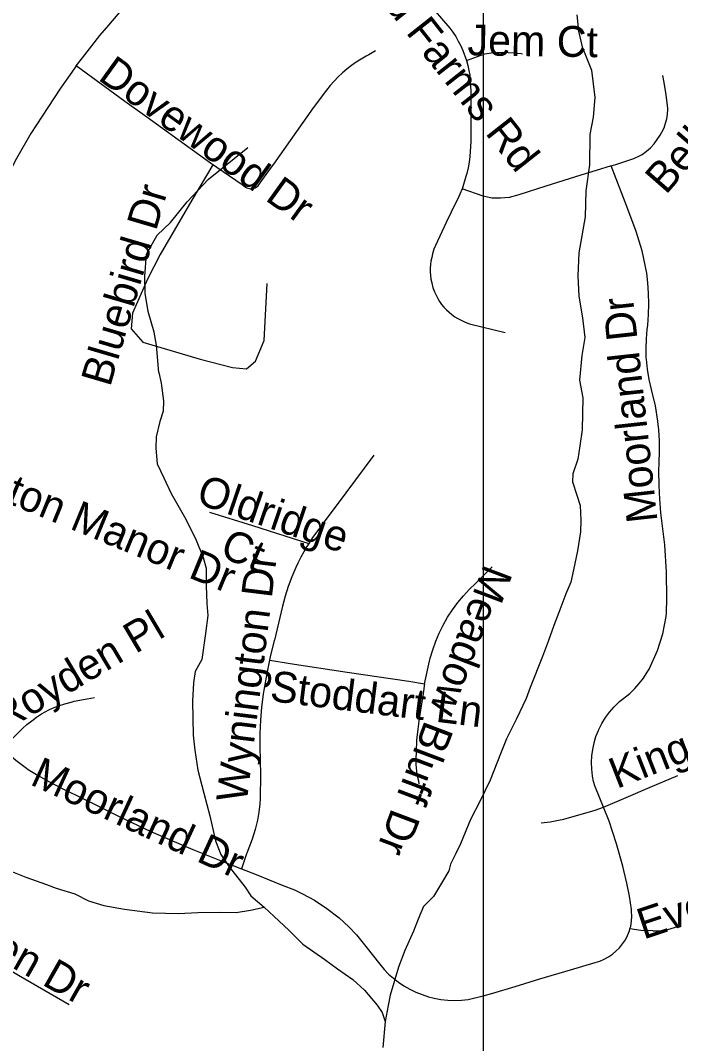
# Model space of a CAD drawing. Extents: x 1383679 to 1536984, y 460658 to 651027.
# Drawn here: x 1457140 to 1459176, y 503368 to 506523 of the extents above; entities that cross this region are included whole.
import ezdxf

# ---------------------------------------------------------------- set-up
doc = ezdxf.new("R2010")
doc.units = 0
for name, color, linetype in [('Exist Hydrographic Misc Water Feature', 7, 'Continuous'), ('Exist Road Non-System Type 51', 7, 'Continuous'), ('Exist Road Non-System Type 51 Label', 7, 'Continuous'), ('Map Preparation Inset Cut Line', 7, 'Continuous')]:
    doc.layers.add(name, color=color, linetype=linetype)

msp = doc.modelspace()

# ---------------------------------------------------------------- linework, layer by layer
at = {"layer": 'Exist Hydrographic Misc Water Feature'}
for points in [[(1458856.8, 506539.9), (1458861.8, 506489.8), (1458872.9, 506441.6), (1458901.4, 506369), (1458911.7, 506284.8), (1458906.5, 506224.9), (1458896.8, 506170.8), (1458895.5, 506077.1), (1458884, 505997.3), (1458882.3, 505917.4), (1458862.1, 505805.8), (1458859.2, 505735), (1458862, 505672.7), (1458874.1, 505605.6), (1458880.9, 505545.4), (1458871.8, 505489.6), (1458864.5, 505413)], [(1457567, 505436.7), (1457559.3, 505521), (1457552.1, 505561.1), (1457533.5, 505625.5), (1457524.6, 505681.7), (1457523.2, 505733.7), (1457529, 505801.6), (1457562.2, 505860.9), (1457603, 505900), (1457654.3, 505963), (1457719.8, 506033.6), (1457841.8, 506131.1)], [(1457567, 505436.7), (1457574.4, 505404.5), (1457581.4, 505350.1), (1457580.6, 505318.1), (1457569.9, 505286.2), (1457558.5, 505238.6), (1457557.5, 505203.9), (1457562, 505155.9), (1457582.5, 505112.4), (1457604.7, 505063.9), (1457646.2, 504992.6), (1457679.8, 504924.8), (1457703.7, 504866.4), (1457712.6, 504833.9), (1457712.8, 504779.3), (1457715, 504724.7), (1457717.8, 504688.3), (1457710.9, 504632.6), (1457699.4, 504552.4), (1457678.7, 504515.1), (1457674, 504480.7), (1457671.1, 504423.4), (1457673, 504319.1), (1457678.2, 504273.1), (1457687.2, 504210.5), (1457705.9, 504140.4), (1457724.6, 504070.3), (1457741.2, 503993.6), (1457758.4, 503951.4), (1457783.7, 503913.1), (1457803.2, 503888.1), (1457832.7, 503849.8), (1457850.2, 503824), (1457891.5, 503788.7)], [(1458864.5, 505413), (1458875.3, 505358.7), (1458874.2, 505311), (1458872.8, 505260.7), (1458865.1, 505210.6), (1458859.7, 505170.2), (1458843.7, 505124.2), (1458842.6, 505100.2), (1458856.7, 505059.3), (1458867, 505026.7), (1458869, 504982), (1458867.2, 504945.5), (1458858.4, 504887.6), (1458845.9, 504829.1), (1458838.2, 504790.3), (1458822.8, 504755.1), (1458800.6, 504696.9), (1458785.8, 504656.9), (1458768.9, 504611.3), (1458750.1, 504561.7), (1458712.2, 504466.4), (1458699.6, 504432.2), (1458670.5, 504368.8), (1458639.4, 504307.9), (1458620.6, 504261.5), (1458589, 504180), (1458557.8, 504116.7), (1458528.7, 504059), (1458497.3, 503984.1), (1458482.9, 503954), (1458466.2, 503920.7), (1458461.9, 503900.3), (1458439.1, 503863), (1458414.4, 503821.6), (1458383.7, 503790.3), (1458367, 503752), (1458352.4, 503714.6), (1458325.3, 503655.2), (1458306.3, 503603.1), (1458280.8, 503517.4), (1458274.2, 503485.6), (1458265.3, 503435.7)], [(1457041.7, 503922.3), (1457089.3, 503907.4), (1457156.9, 503880.6), (1457220.6, 503858.8), (1457250.3, 503846.8), (1457308, 503829.2), (1457349.7, 503808.6), (1457397.4, 503793.7), (1457461.2, 503782.6), (1457547, 503771), (1457627.1, 503769.4), (1457687.2, 503772.3), (1457757.3, 503773.3), (1457805.3, 503772.4), (1457849.3, 503779.7), (1457891.5, 503788.7)], [(1457891.5, 503788.7), (1457923.1, 503760.2), (1457968.3, 503717.4), (1458011.5, 503674.7), (1458078.6, 503627.3), (1458118.2, 503598.7), (1458165.7, 503565.7), (1458201, 503533), (1458240.2, 503486.3), (1458255.8, 503463.8), (1458265.3, 503435.7)], [(1458265.3, 503435.7), (1458257.8, 503356.3)]]:
    msp.add_lwpolyline(points, dxfattribs=at)
at = {"layer": 'Exist Road Non-System Type 51'}
for points in [[(1458022, 507083.9), (1458079.8, 507018.9), (1458124.8, 506957.7), (1458195.1, 506855.6), (1458258.8, 506764.9), (1458331.8, 506661.1), (1458393.8, 506581.1), (1458464.3, 506499.3), (1458473.8, 506486.2), (1458482.6, 506472.7), (1458490.7, 506458.8), (1458498, 506444.5), (1458504.7, 506429.9), (1458515.6, 506399.6)], [(1457312.1, 506382.4), (1457331, 506407.7), (1457359.7, 506444.3), (1457384.5, 506475.9), (1457412.3, 506507.9), (1457459.4, 506562.7), (1457468.1, 506572.6), (1457530.4, 506640.5), (1457578.4, 506688), (1457651.8, 506755.1), (1457761.5, 506849.3), (1457804.1, 506886.7)], [(1458234.8, 506428.9), (1458214.3, 506416.8), (1458206.3, 506412.5), (1458190.8, 506403.6), (1458175.7, 506393.8), (1458161, 506383.4), (1458146.7, 506372.4), (1458133, 506360.7), (1458119.9, 506348.4), (1458107.3, 506335.5), (1458095.3, 506322.1), (1458083.9, 506308.1), (1458043.2, 506253.3), (1457920.2, 506079.8), (1457910.7, 506066.3), (1457878.8, 506022), (1457869.8, 506010), (1457867.8, 506008.3), (1457864.1, 506005.8), (1457860, 506004), (1457855.7, 506003), (1457851.2, 506002.8), (1457846.8, 506003.3), (1457842.5, 506004.6), (1457833.7, 506008), (1457823.6, 506015.6), (1457725.8, 506082.6)], [(1458515.6, 506399.6), (1458572.5, 506419.5), (1458592.4, 506422.6), (1458609.7, 506424), (1458627.1, 506424.5), (1458644.6, 506424.2), (1458662, 506423.2), (1458673.3, 506422.1), (1458684.6, 506420.2), (1458688.6, 506419.3)], [(1458515.6, 506399.6), (1458519.9, 506384.2), (1458523.4, 506368.5), (1458525.9, 506354.3), (1458529.5, 506303.9), (1458528.9, 506232.7), (1458529, 506149.8), (1458526.2, 506103.2), (1458523.9, 506085.4), (1458520.8, 506068), (1458516.9, 506050.7), (1458514.3, 506041.2), (1458505, 506009.4), (1458502.6, 506003.5)], [(1457312.1, 506382.4), (1457298, 506363.4), (1457263.5, 506314.2), (1457224.3, 506254), (1457172.2, 506174.2), (1457127.7, 506096.5), (1457091.5, 506027.7), (1457067.3, 505981.1)], [(1457733, 506077.7), (1457725.8, 506082.6), (1457626.1, 506155), (1457529.5, 506224.6), (1457462.3, 506273.2), (1457312.1, 506382.4)], [(1458962.3, 506074), (1458976.7, 506078.3), (1459032.5, 506096.5), (1459049.2, 506104.9), (1459057.6, 506109.8), (1459070.8, 506119.4), (1459083.1, 506130.2), (1459094.4, 506142.2), (1459104.6, 506155.1), (1459113.6, 506168.9), (1459118.9, 506178.5), (1459125.3, 506191.8), (1459130.3, 506205.5), (1459133.9, 506219.7), (1459136, 506234.1), (1459136.7, 506248.8), (1459136.6, 506252.2), (1459130.9, 506300.7), (1459124.8, 506336.1), (1459122, 506353.2)], [(1457733, 506077.7), (1457668.6, 505968), (1457571.2, 505800.8), (1457531.4, 505725.2), (1457485.7, 505619.7), (1457481.7, 505572), (1457517.5, 505530.2), (1457694.5, 505478.4), (1457793.9, 505452.6), (1457837.6, 505448.6), (1457865.4, 505472.5), (1457891.3, 505536.2), (1457901.2, 505711.3)], [(1458962.3, 506074), (1458916.4, 506060.3), (1458868.8, 506045.7), (1458760.2, 506011.9), (1458677.6, 505984.5), (1458647.1, 505977), (1458620.4, 505974.6), (1458595.4, 505975), (1458575.7, 505978.7), (1458567.8, 505981.3), (1458502.6, 506003.5)], [(1459106.5, 505287.2), (1459099.3, 505334.1), (1459086.5, 505384.5), (1459079.7, 505415.6), (1459074.5, 505447), (1459070.8, 505478.7), (1459070.4, 505482.8), (1459069.8, 505511.6), (1459070.8, 505540.5), (1459073.3, 505569.5), (1459075, 505582.8), (1459077.5, 505615.6), (1459078.4, 505648.5), (1459077.7, 505681.3), (1459075.4, 505714.1), (1459071.9, 505743.6), (1459058.3, 505812.2), (1459039.2, 505871.4), (1459010.5, 505949.3), (1458962.3, 506074)], [(1458502.6, 506003.5), (1458495.7, 505986.5), (1458489.2, 505972.6), (1458484.5, 505963.5), (1458453.6, 505899.3), (1458419.8, 505828.3), (1458415.6, 505817.9), (1458411.1, 505802.9), (1458408.6, 505791.9), (1458406.4, 505780.9), (1458404.8, 505769.7), (1458404.1, 505758.5), (1458404.1, 505747.2), (1458404.8, 505736), (1458406.3, 505724.9), (1458408.5, 505713.8), (1458411.4, 505702.9), (1458413.6, 505696.4), (1458417.4, 505685.7), (1458421.9, 505675.6), (1458427.1, 505665.7), (1458432.9, 505656.2), (1458439.3, 505647.1), (1458446.3, 505638.5), (1458453.9, 505630.4), (1458462, 505622.7), (1458470.6, 505615.7), (1458479.7, 505609.2), (1458489.1, 505603.4), (1458499, 505598.1), (1458512, 505592.3), (1458525.3, 505587.1), (1458635.7, 505560)], [(1458938.6, 504096.6), (1458913.7, 504157.3), (1458912.8, 504159.6), (1458908.1, 504176.1), (1458905.1, 504192.7), (1458905, 504193.9), (1458902.6, 504213.8), (1458901.9, 504234.2), (1458902.8, 504254.7), (1458905.4, 504275), (1458909.6, 504295), (1458915.4, 504314.6), (1458922.7, 504333.5), (1458924.1, 504336.5), (1458933.7, 504355.2), (1458944.8, 504373.1), (1458957.3, 504390.1), (1458971.1, 504406.1), (1458985.9, 504420.8), (1458987.8, 504422.5), (1459019.9, 504447.8), (1459034.8, 504462.4), (1459048.8, 504478.2), (1459061.7, 504495), (1459073.3, 504512.7), (1459079.1, 504522.8), (1459104.8, 504579.6), (1459113.7, 504605.2), (1459121.1, 504631.4), (1459127.1, 504658), (1459131.6, 504685.1), (1459132.9, 504695.6), (1459134.2, 504740.6), (1459132.6, 504821.4), (1459127.3, 504905.6), (1459115.6, 505004.4), (1459112, 505047.3), (1459111.1, 505066), (1459110, 505090.3), (1459109.6, 505133.3), (1459110.1, 505159.4), (1459111.3, 505193.2), (1459110.9, 505226.8), (1459109, 505260.3), (1459106.4, 505286.5)], [(1458230.6, 505182), (1458143.8, 505066), (1458077.1, 504976.8), (1458048, 504938.1), (1458041.3, 504928.4), (1458029.1, 504909.4)], [(1457723.6, 505006.3), (1457856.1, 504964.9), (1458029.1, 504909.4)], [(1458029.1, 504909.4), (1458023.4, 504900.6), (1458004.8, 504868), (1457995.6, 504849.1), (1457989.6, 504836.4), (1457977, 504807.1), (1457965.9, 504777.4), (1457956.3, 504747.2), (1457948.1, 504716.3), (1457923.2, 504612.1), (1457922.9, 504611.1), (1457910.6, 504560.2), (1457899.8, 504508.9), (1457890.5, 504457.4), (1457888.7, 504445.6), (1457883.8, 504405.3), (1457880.4, 504364.9), (1457878.5, 504324.4), (1457878.3, 504283.8), (1457880.1, 504197.6), (1457879.6, 504123.6), (1457878.5, 504106.8), (1457875.5, 504081.8), (1457870.8, 504057.1), (1457863.6, 504027.6), (1457854.7, 503998.6), (1457838.1, 503955.3), (1457837.5, 503953.4), (1457821.4, 503907.1)], [(1458386.2, 504477.1), (1458403.9, 504556.1), (1458411.7, 504582.5), (1458421, 504608.4), (1458431.8, 504633.7), (1458444, 504658.4), (1458457.7, 504682.3), (1458472.6, 504705.4), (1458488.9, 504727.6), (1458506.4, 504748.8), (1458525.1, 504769), (1458528.6, 504772.6), (1458540.1, 504782.5), (1458595.1, 504837.6)], [(1457909.4, 504550.3), (1457972.5, 504539.4), (1458147.7, 504513.5), (1458338.4, 504485.5), (1458386.2, 504477.1)], [(1458386.2, 504477.1), (1458382.6, 504447.7), (1458370.2, 504370.8), (1458365.4, 504337.1), (1458361.7, 504303.1), (1458360.2, 504269), (1458359.5, 504244.5), (1458360, 504228.6), (1458362.9, 504197.8), (1458367.8, 504178.3), (1458369.3, 504168.7)], [(1457086.7, 504277.2), (1457119.5, 504313), (1457132.5, 504326.4), (1457146, 504339.2), (1457160, 504351.5), (1457174.6, 504363.1), (1457189.6, 504374.1), (1457205.1, 504384.5), (1457216, 504391.1), (1457227.2, 504397), (1457238.9, 504402.2), (1457257.8, 504409.2), (1457277.1, 504415.5), (1457296.5, 504421), (1457305.8, 504423.4), (1457345.7, 504430.7), (1457368.9, 504435.4)], [(1457086.7, 504277.2), (1457095.3, 504268.7), (1457110.5, 504254.9), (1457126.1, 504241.6), (1457142.2, 504229), (1457158.9, 504216.9), (1457163.9, 504213.4), (1457189.8, 504197.5), (1457216.3, 504182.3), (1457243.1, 504167.6), (1457270.4, 504153.7), (1457298, 504140.5), (1457307.5, 504136.1), (1457405.6, 504087.7), (1457442.4, 504069.5), (1457542.7, 504021.6), (1457671.5, 503966.5), (1457769.2, 503927.4), (1457821.4, 503907.1)], [(1458938.6, 504096.6), (1459008.4, 504127), (1459082.9, 504158.2), (1459167.7, 504194.9)], [(1456206, 504096.5), (1456469.3, 503953.5), (1456619.3, 503869.8), (1456741.6, 503802), (1456906.4, 503710.4), (1457038.9, 503634.7), (1457134, 503579.2), (1457289.9, 503488.2)], [(1458746.7, 504048.7), (1458773.6, 504051.9), (1458800.1, 504056.5), (1458816, 504060.1), (1458913.3, 504087.3), (1458938.6, 504096.6)], [(1459020.2, 503722), (1459022.5, 503730.2), (1459025.1, 503745.2), (1459026, 503760.4), (1459025.4, 503775.6), (1459024.8, 503781), (1459018.5, 503822.1), (1459010.8, 503862.1), (1459001.6, 503901.9), (1458998.1, 503915.2), (1458979.1, 503984.1), (1458955.9, 504053.8), (1458938.6, 504096.6)], [(1457821.4, 503907.1), (1457867.2, 503889.2), (1457947.6, 503856.7), (1457985.1, 503841.6), (1458010.2, 503829.7), (1458046.7, 503809.8), (1458085.1, 503784.9), (1458122.7, 503755.6), (1458152.8, 503728.3), (1458177.1, 503702.8), (1458205.5, 503667.7), (1458248.8, 503612.4), (1458261.8, 503596.8), (1458275.6, 503582.5), (1458290.5, 503569.3), (1458306.5, 503557.1), (1458322.3, 503546.3), (1458341, 503535.8), (1458359.6, 503526.7), (1458378.7, 503518.9), (1458398.4, 503512.6), (1458416.4, 503508.2), (1458437.1, 503504.4), (1458458, 503502.1), (1458479, 503501.3), (1458500.1, 503502), (1458521, 503504.2), (1458567.8, 503515), (1458596.7, 503523.8), (1458665.9, 503544.5), (1458741.9, 503567.3), (1458836.6, 503595.5), (1458912.7, 503618.2), (1458927.3, 503622.6), (1458940.8, 503628.3), (1458953.6, 503635.2), (1458965.8, 503643.4), (1458977.1, 503652.8), (1458987.9, 503663.5), (1458997.5, 503675.3), (1459005.9, 503687.9), (1459012.9, 503701.4), (1459018.4, 503715.6), (1459020.2, 503722)], [(1459176.1, 503733.1), (1459156.3, 503725), (1459136.1, 503718.5), (1459114.3, 503715.1), (1459103.7, 503714.4), (1459093.3, 503714.9), (1459090.6, 503715.3), (1459054.1, 503716.8), (1459020.2, 503722)]]:
    msp.add_lwpolyline(points, dxfattribs=at)
at = {"layer": 'Map Preparation Inset Cut Line'}
for points in [[(1446195.4, 477316), (1383679.3, 477316), (1383679.3, 520758.2), (1458567.8, 520758.2), (1458567.8, 493672.2), (1446195.4, 493672.2), (1446195.4, 477316)], [(1446195.4, 477316), (1480703, 477316), (1498974.3, 494868.2), (1521133.6, 516155.5), (1521133.6, 520758.2), (1458567.8, 520758.2), (1458567.8, 493672.2), (1446195.4, 493672.2), (1446195.4, 477316)]]:
    msp.add_lwpolyline(points, dxfattribs=at)

# ---------------------------------------------------------------- texts
at = {"layer": 'Exist Road Non-System Type 51 Label'}
for s, rotation, p in [('Mooreland Farms Rd', 308.2507, (1457933.4, 506984.8)), ('Bellevue Ln', 48.9017, (1459130.9, 505982.9)), ('Jem Ct', 359.1261, (1458518.5, 506415.3)), ('Dovewood Dr', 324.2466, (1457375.9, 506341.8)), ('Bluebird Dr', 73.6104, (1457416.4, 505390.1)), ('Moorland Dr', 96.2803, (1459105.5, 504978.9)), ('Hampton Manor Dr', 337.6716, (1456779.3, 505165.9)), ('Oldridge', 341.1475, (1457678.1, 505034.9)), ('Ct', 337.3806, (1457751.1, 504871.5)), ('Wynington Dr', 83.0253, (1457837.9, 504108.5)), ('Meadow Bluff Dr', 249.3098, (1458570.5, 504849.9)), ('Royden Pl', 30.7004, (1457088, 504327.1)), ('Kingsmeade Ct', 21.4484, (1458979.6, 504152.8)), ('Stoddart Ln', 352.8757, (1457907, 504424.6)), ('Moorland Dr', 335.2832, (1457166.2, 504168.2)), ('English Garden Dr', 330.4227, (1456411.1, 504000.9)), ('Evermoore Ct', 18.4357, (1459061.8, 503688.5))]:
    msp.add_text(s, height=95, rotation=rotation, dxfattribs=at).set_placement(p)

doc.saveas('drawing.dxf')
